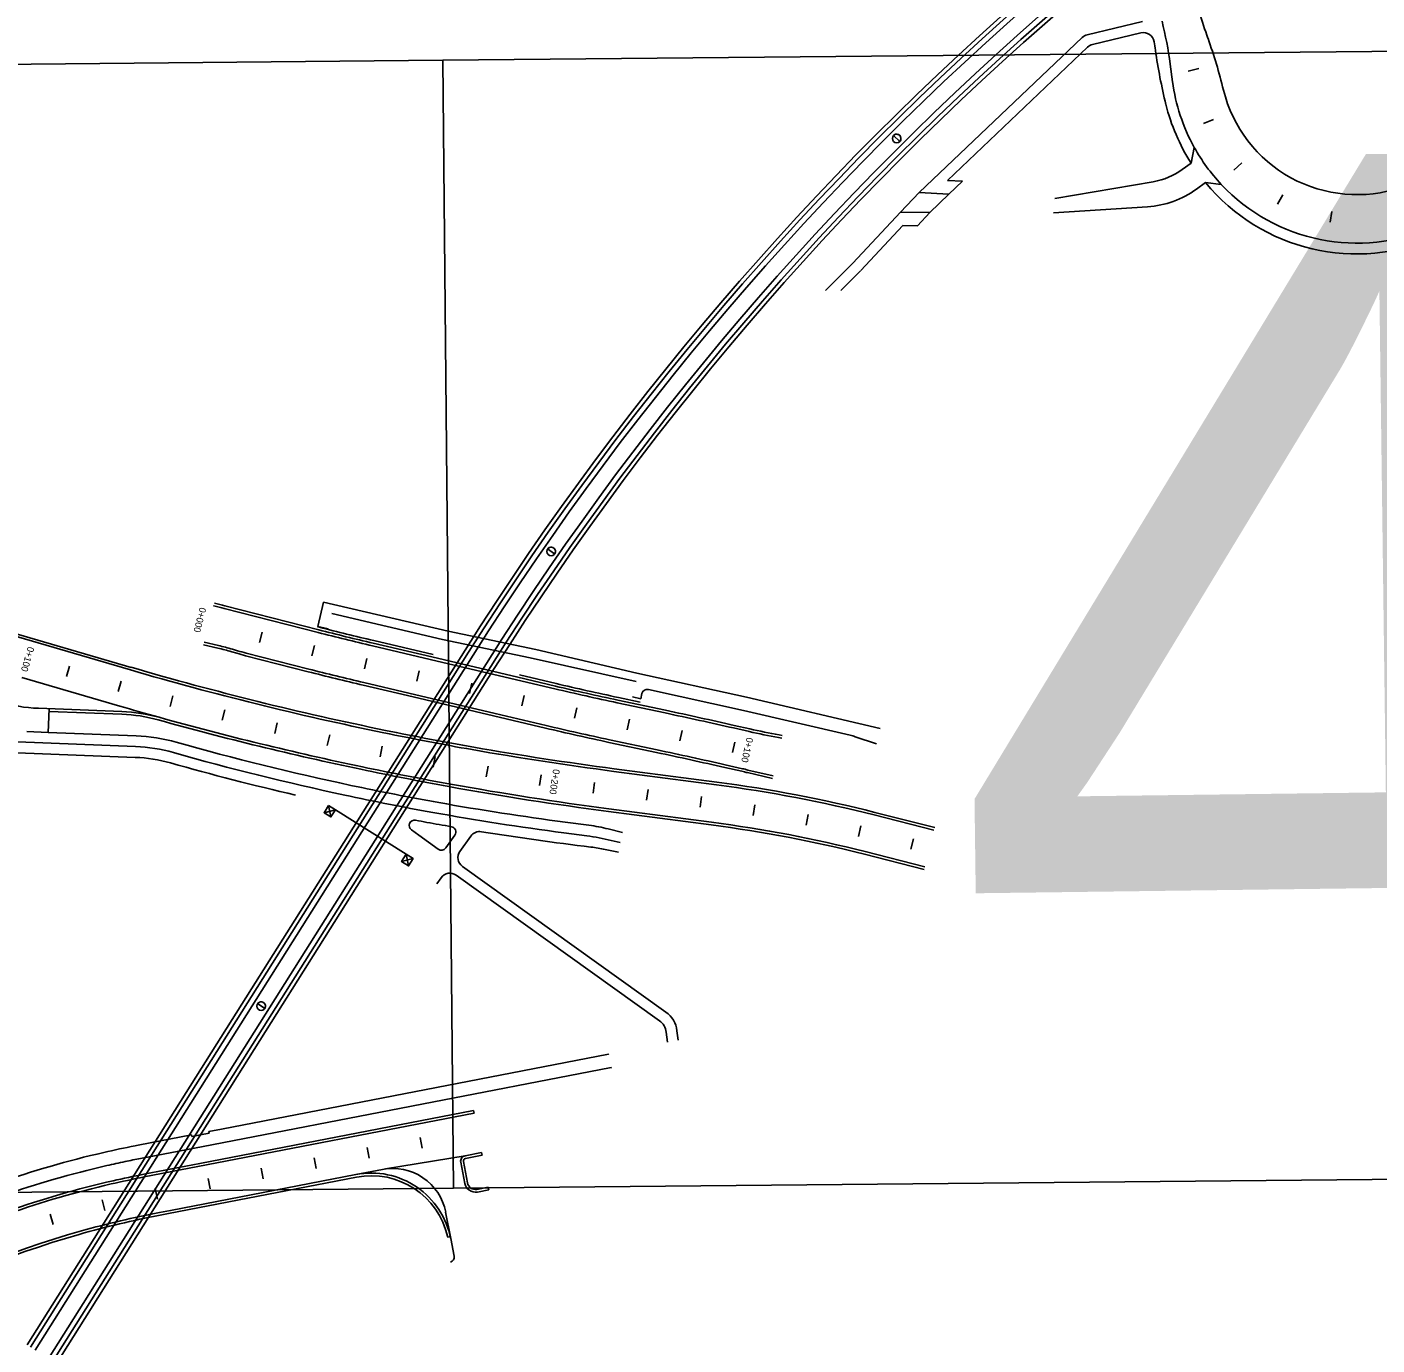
# Model space of a CAD drawing. Extents: x 6503541 to 6503743, y 5888004 to 5888145.
# Drawn here: x 6503558.74 to 6503564.75, y 5888012.75 to 5888018.62 of the extents above; entities that cross this region are included whole.
import ezdxf

# ---------------------------------------------------------------- set-up
doc = ezdxf.new("R2010")
doc.units = 0
doc.layers.add('12', color=7, linetype='Continuous')
doc.layers.add('tabela', color=7, linetype='Continuous')

msp = doc.modelspace()

# ---------------------------------------------------------------- linework, layer by layer
at = {"layer": '12'}
for p, q in [((6503563.7098, 5888018.6419), (6503563.4633, 5888018.5824)), ((6503563.7024, 5888018.5907), (6503563.487, 5888018.5388)), ((6503562.715, 5888017.8799), (6503563.4415, 5888018.5705)), ((6503562.8415, 5888017.9339), (6503563.4652, 5888018.5269)), ((6503564.0004, 5888018.5671), (6503564.001, 5888018.5654)), ((6503563.8433, 5888018.3725), (6503563.8326, 5888018.4519)), ((6503563.9255, 5888018.0115), (6503563.9398, 5888018.0813)), ((6503563.9255, 5888018.0115), (6503563.8861, 5888017.9828)), ((6503562.8415, 5888017.9339), (6503562.9079, 5888017.9308)), ((6503562.8477, 5888017.8736), (6503562.9079, 5888017.9308)), ((6503563.7574, 5888017.9285), (6503563.3198, 5888017.8538)), ((6503563.9891, 5888017.9242), (6503563.9497, 5888017.8955)), ((6503563.9891, 5888017.9242), (6503564.0599, 5888017.9164)), ((6503562.715, 5888017.8799), (6503562.6329, 5888017.7933)), ((6503562.715, 5888017.8799), (6503562.8477, 5888017.8736)), ((6503562.7625, 5888017.7915), (6503562.8477, 5888017.8736)), ((6503563.7322, 5888017.8169), (6503563.3134, 5888017.7903)), ((6503562.6329, 5888017.7933), (6503562.4209, 5888017.5659)), ((6503562.6329, 5888017.7933), (6503562.7596, 5888017.7917)), ((6503562.7625, 5888017.7915), (6503562.7073, 5888017.7323)), ((6503562.7596, 5888017.7917), (6503562.7625, 5888017.7915)), ((6503562.6424, 5888017.7331), (6503562.456, 5888017.5332)), ((6503562.6424, 5888017.7331), (6503562.7073, 5888017.7323)), ((6503562.2989, 5888017.4441), (6503562.4209, 5888017.5659)), ((6503562.3668, 5888017.4441), (6503562.4548, 5888017.532)), ((6503559.2085, 5888015.767), (6503557.3436, 5888016.3108)), ((6503559.2051, 5888015.7555), (6503557.3402, 5888016.2993)), ((6503559.5743, 5888016.0408), (6503559.5762, 5888016.0403)), ((6503559.6228, 5888016.0289), (6503560.0405, 5888015.9221)), ((6503559.6258, 5888016.0405), (6503560.0435, 5888015.9337)), ((6503560.0386, 5888015.9491), (6503560.064, 5888016.0577)), ((6503560.6185, 5888015.9279), (6503560.064, 5888016.0577)), ((6503560.1012, 5888016.006), (6503560.5944, 5888015.8904)), ((6503560.0382, 5888015.9475), (6503560.0464, 5888015.9454)), ((6503560.0853, 5888015.9381), (6503560.0386, 5888015.9491)), ((6503560.5527, 5888015.8237), (6503560.288, 5888015.886)), ((6503560.9848, 5888015.8095), (6503560.5944, 5888015.8904)), ((6503561.009, 5888015.8469), (6503560.6185, 5888015.9279)), ((6503558.7608, 5888012.7413), (6503560.7099, 5888015.834)), ((6503558.7811, 5888012.7285), (6503560.7302, 5888015.8212)), ((6503559.5302, 5888015.8673), (6503559.5937, 5888015.8525)), ((6503559.5329, 5888015.879), (6503559.5964, 5888015.8642)), ((6503559.6559, 5888015.8362), (6503559.6789, 5888015.8295)), ((6503559.6592, 5888015.8477), (6503559.6822, 5888015.841)), ((6503559.7016, 5888014.2678), (6503560.6947, 5888015.8436)), ((6503559.7208, 5888015.8305), (6503559.9989, 5888015.7594)), ((6503560.5392, 5888015.8022), (6503560.2825, 5888015.8627)), ((6503560.546, 5888015.813), (6503560.2853, 5888015.8743)), ((6503561.009, 5888015.8469), (6503561.4589, 5888015.7416)), ((6503558.84, 5888012.6914), (6503560.7891, 5888015.7841)), ((6503558.8603, 5888012.6786), (6503560.8094, 5888015.7713)), ((6503559.7178, 5888015.8188), (6503559.9959, 5888015.7477)), ((6503559.8315, 5888014.1859), (6503560.8246, 5888015.7618)), ((6503560.9226, 5888015.7119), (6503560.5392, 5888015.8022)), ((6503560.9293, 5888015.7227), (6503560.546, 5888015.813)), ((6503561.4553, 5888015.7035), (6503560.9848, 5888015.8095)), ((6503558.7211, 5888015.7216), (6503559.1581, 5888015.5942)), ((6503561.0937, 5888015.6716), (6503560.9226, 5888015.7119)), ((6503561.0965, 5888015.6833), (6503560.9293, 5888015.7227)), ((6503561.0992, 5888015.695), (6503560.9361, 5888015.7334)), ((6503561.9468, 5888015.6339), (6503561.4589, 5888015.7416)), ((6503560.4377, 5888015.6412), (6503560.2413, 5888015.6875)), ((6503560.4445, 5888015.6519), (6503560.244, 5888015.6991)), ((6503560.8211, 5888015.5509), (6503560.4377, 5888015.6412)), ((6503560.8278, 5888015.5616), (6503560.4445, 5888015.6519)), ((6503561.4818, 5888015.6509), (6503561.4763, 5888015.6274)), ((6503561.9335, 5888015.5754), (6503561.5104, 5888015.6688)), ((6503558.7958, 5888015.5848), (6503559.1674, 5888015.5703)), ((6503558.8437, 5888015.5829), (6503558.8396, 5888015.4774)), ((6503561.372, 5888015.6092), (6503561.5846, 5888015.564)), ((6503561.3745, 5888015.621), (6503561.5871, 5888015.5758)), ((6503561.377, 5888015.6327), (6503561.4731, 5888015.6123)), ((6503561.44, 5888015.6356), (6503561.4763, 5888015.6274)), ((6503561.9468, 5888015.6339), (6503562.5422, 5888015.495)), ((6503558.8433, 5888015.5709), (6503559.1669, 5888015.5584)), ((6503561.0525, 5888015.4964), (6503560.8211, 5888015.5509)), ((6503561.0552, 5888015.5081), (6503560.8278, 5888015.5616)), ((6503561.9335, 5888015.5754), (6503562.408, 5888015.4647)), ((6503558.7437, 5888015.4811), (6503558.8396, 5888015.4774)), ((6503558.8396, 5888015.4774), (6503559.2302, 5888015.4623)), ((6503561.8897, 5888015.4971), (6503561.9596, 5888015.4812)), ((6503561.8924, 5888015.5088), (6503561.9622, 5888015.493)), ((6503562.106, 5888015.4635), (6503562.0921, 5888015.4661)), ((6503558.7026, 5888015.4347), (6503559.2283, 5888015.4143)), ((6503561.3345, 5888015.4332), (6503561.5471, 5888015.388)), ((6503561.337, 5888015.4449), (6503561.5496, 5888015.3997)), ((6503562.1038, 5888015.4517), (6503562.0899, 5888015.4543)), ((6503562.431, 5888015.4581), (6503562.5254, 5888015.4259)), ((6503558.7007, 5888015.3867), (6503559.2265, 5888015.3663)), ((6503561.8132, 5888015.2442), (6503561.3564, 5888015.304)), ((6503561.8148, 5888015.2561), (6503561.3579, 5888015.3158)), ((6503561.85, 5888015.3215), (6503561.9263, 5888015.3042)), ((6503561.8526, 5888015.3332), (6503561.929, 5888015.3159)), ((6503561.9376, 5888015.3015), (6503561.941, 5888015.3006)), ((6503561.9406, 5888015.3131), (6503561.944, 5888015.3122)), ((6503561.9507, 5888015.2982), (6503562.0628, 5888015.272)), ((6503561.9534, 5888015.3099), (6503562.0656, 5888015.2837)), ((6503560.1177, 5888015.1334), (6503560.0668, 5888015.1201)), ((6503560.0872, 5888015.1526), (6503560.0972, 5888015.1009)), ((6503560.1177, 5888015.1334), (6503560.4327, 5888014.9349)), ((6503561.7899, 5888015.0657), (6503561.3331, 5888015.1255)), ((6503561.7915, 5888015.0776), (6503561.3346, 5888015.1374)), ((6503562.5157, 5888015.1099), (6503562.7814, 5888015.0419)), ((6503562.5187, 5888015.1216), (6503562.7844, 5888015.0535)), ((6503560.4559, 5888015.0433), (6503560.4888, 5888015.0197)), ((6503561.2457, 5888015.0643), (6503561.1405, 5888015.078)), ((6503561.3318, 5888015.0476), (6503561.3944, 5888015.0315)), ((6503560.4888, 5888015.0197), (6503560.5753, 5888014.9578)), ((6503560.6494, 5888015.0201), (6503560.6088, 5888014.9633)), ((6503560.7203, 5888015.0161), (6503560.6715, 5888014.9479)), ((6503561.2358, 5888015.0172), (6503561.1342, 5888015.0304)), ((6503561.2912, 5888015.0077), (6503561.3852, 5888014.9879)), ((6503560.4327, 5888014.9349), (6503560.4427, 5888014.8832)), ((6503561.3174, 5888014.9566), (6503561.3767, 5888014.9441)), ((6503562.4715, 5888014.9354), (6503562.7374, 5888014.8678)), ((6503562.4745, 5888014.9471), (6503562.7403, 5888014.8795)), ((6503560.4631, 5888014.9157), (6503560.4122, 5888014.9024)), ((6503560.6826, 5888014.8809), (6503561.5881, 5888014.2329)), ((6503560.5877, 5888014.8308), (6503560.5685, 5888014.8039)), ((6503560.6547, 5888014.8419), (6503561.5602, 5888014.1938)), ((6503559.7016, 5888014.2678), (6503558.7456, 5888012.7509)), ((6503558.8755, 5888012.669), (6503559.8315, 5888014.1859)), ((6503561.5952, 5888014.0982), (6503561.5898, 5888014.1439)), ((6503561.6424, 5888014.1079), (6503561.6374, 5888014.1496)), ((6503559.6111, 5888013.7119), (6503561.3334, 5888014.0447)), ((6503561.3335, 5888014.0442), (6503561.3334, 5888014.0447)), ((6503559.5672, 5888013.6423), (6503561.3445, 5888013.9857)), ((6503561.3445, 5888013.9857), (6503561.3449, 5888013.9835)), ((6503559.5058, 5888013.5449), (6503560.7346, 5888013.7823)), ((6503559.5146, 5888013.5588), (6503560.7323, 5888013.7941)), ((6503560.7346, 5888013.7823), (6503560.7323, 5888013.7941)), ((6503559.2392, 5888013.6401), (6503559.477, 5888013.686)), ((6503559.4784, 5888013.679), (6503559.477, 5888013.686)), ((6503559.4784, 5888013.679), (6503559.5556, 5888013.6939)), ((6503559.5264, 5888013.7005), (6503559.5264, 5888013.7005)), ((6503559.5264, 5888013.7005), (6503559.5264, 5888013.7005)), ((6503559.5264, 5888013.7005), (6503559.5264, 5888013.7005)), ((6503559.5542, 5888013.7009), (6503559.6111, 5888013.7119)), ((6503559.5556, 5888013.6939), (6503559.5542, 5888013.7009)), ((6503559.2506, 5888013.5812), (6503559.4899, 5888013.6274)), ((6503559.4899, 5888013.6274), (6503559.5672, 5888013.6423)), ((6503560.6943, 5888013.5929), (6503560.7681, 5888013.607)), ((6503560.7681, 5888013.607), (6503560.7704, 5888013.5952)), ((6503559.2642, 5888013.5105), (6503559.5146, 5888013.5588)), ((6503559.2665, 5888013.4987), (6503559.5058, 5888013.5449)), ((6503560.34, 5888013.5346), (6503560.6943, 5888013.5929)), ((6503560.6935, 5888013.4698), (6503560.6752, 5888013.5648)), ((6503560.7052, 5888013.4721), (6503560.687, 5888013.567)), ((6503560.6965, 5888013.5811), (6503560.7704, 5888013.5952)), ((6503559.3743, 5888013.3362), (6503560.2112, 5888013.4979)), ((6503559.3831, 5888013.3501), (6503560.2089, 5888013.5097)), ((6503560.3268, 5888013.5324), (6503560.2089, 5888013.5097)), ((6503560.7975, 5888013.4527), (6503560.7471, 5888013.4435)), ((6503560.7997, 5888013.441), (6503560.7492, 5888013.4317)), ((6503560.7997, 5888013.441), (6503560.7975, 5888013.4527)), ((6503559.3348, 5888013.3408), (6503559.3831, 5888013.3501)), ((6503559.3371, 5888013.329), (6503559.3743, 5888013.3362)), ((6503560.608, 5888013.3421), (6503560.6307, 5888013.2242)), ((6503560.617, 5888013.2312), (6503560.6289, 5888013.2335)), ((6503560.6457, 5888013.1466), (6503560.6307, 5888013.2242))]:
    msp.add_line(p, q, dxfattribs=at)
for points in [[(6503563.9596, 5888018.4323), (6503563.913, 5888018.4208)], [(6503564.0254, 5888018.206), (6503563.9813, 5888018.187)], [(6503562.6017, 5888018.1344), (6503562.6288, 5888018.1072)], [(6503564.1511, 5888018.0123), (6503564.1157, 5888017.9799)], [(6503564.3333, 5888017.8704), (6503564.3105, 5888017.8282)], [(6503564.5518, 5888017.7959), (6503564.5441, 5888017.7485)], [(6503561.0613, 5888016.2938), (6503561.0928, 5888016.2719)], [(6503559.7802, 5888015.8772), (6503559.7921, 5888015.9237)], [(6503560.0127, 5888015.8177), (6503560.0246, 5888015.8642)], [(6503558.92, 5888015.7261), (6503558.9335, 5888015.7722)], [(6503560.2462, 5888015.7603), (6503560.2572, 5888015.807)], [(6503559.1504, 5888015.6589), (6503559.1639, 5888015.705)], [(6503560.4798, 5888015.7053), (6503560.4908, 5888015.752)], [(6503560.7134, 5888015.6502), (6503560.7244, 5888015.697)], [(6503560.947, 5888015.5952), (6503560.958, 5888015.6419)], [(6503559.3816, 5888015.5932), (6503559.3944, 5888015.6395)], [(6503561.1809, 5888015.5406), (6503561.1915, 5888015.5874)], [(6503559.6139, 5888015.5313), (6503559.6259, 5888015.5777)], [(6503561.4157, 5888015.4895), (6503561.4257, 5888015.5365)], [(6503559.8472, 5888015.4732), (6503559.8584, 5888015.5199)], [(6503560.0814, 5888015.4191), (6503560.0918, 5888015.4659)], [(6503561.6505, 5888015.4396), (6503561.6605, 5888015.4865)], [(6503561.6505, 5888015.4396), (6503561.6605, 5888015.4865)], [(6503560.3165, 5888015.3688), (6503560.3261, 5888015.4159)], [(6503561.895, 5888015.4343), (6503561.8845, 5888015.3875)], [(6503560.5524, 5888015.3225), (6503560.5613, 5888015.3697)], [(6503560.789, 5888015.2802), (6503560.7971, 5888015.3275)], [(6503561.0336, 5888015.2892), (6503561.0263, 5888015.2418)], [(6503561.0336, 5888015.2892), (6503561.0263, 5888015.2418)], [(6503561.2643, 5888015.2073), (6503561.2707, 5888015.2549)], [(6503561.5023, 5888015.1759), (6503561.5086, 5888015.2235)], [(6503561.74, 5888015.1445), (6503561.7467, 5888015.192)], [(6503561.9765, 5888015.1077), (6503561.9845, 5888015.1551)], [(6503562.2118, 5888015.0643), (6503562.2212, 5888015.1113)], [(6503562.4458, 5888015.0141), (6503562.4565, 5888015.0609)], [(6503562.6785, 5888014.9574), (6503562.6902, 5888015.0039)], [(6503559.7712, 5888014.2702), (6503559.8027, 5888014.2483)], [(6503560.5031, 5888013.6276), (6503560.494, 5888013.6747)], [(6503560.2674, 5888013.5821), (6503560.2583, 5888013.6292)], [(6503559.7961, 5888013.491), (6503559.787, 5888013.5381)], [(6503560.0318, 5888013.5365), (6503560.0227, 5888013.5837)], [(6503559.5605, 5888013.4455), (6503559.5514, 5888013.4926)], [(6503559.3249, 5888013.4), (6503559.3157, 5888013.4471)], [(6503559.0913, 5888013.35), (6503559.08, 5888013.3966)], [(6503558.8612, 5888013.2869), (6503558.8472, 5888013.3328)]]:
    msp.add_lwpolyline(points, dxfattribs=at)
for points in [[(6503560.0872, 5888015.1526), (6503560.1177, 5888015.1334), (6503560.0972, 5888015.1009), (6503560.0668, 5888015.1201)], [(6503560.4327, 5888014.9349), (6503560.4631, 5888014.9157), (6503560.4427, 5888014.8832), (6503560.4122, 5888014.9024)]]:
    msp.add_lwpolyline(points, close=True, dxfattribs=at)
for centre in [(6503562.6153, 5888018.1208), (6503561.0771, 5888016.2828), (6503559.7869, 5888014.2593)]:
    msp.add_circle(centre, 0.0192, dxfattribs=at)
for centre, radius, start, end in [((6503571.927, 5888008.765), 13.2768, 112.5254, 147.78065), ((6503571.927, 5888008.765), 13.2588, 112.5254, 147.78065), ((6503571.927, 5888008.765), 13.2348, 112.5254, 147.78065), ((6503571.927, 5888008.765), 13.1652, 112.5254, 147.78065), ((6503571.927, 5888008.765), 13.1412, 112.5254, 147.78065), ((6503571.927, 5888008.765), 13.1232, 112.5254, 147.78055), ((6503566.262, 5888019.3703), 2.4, 193.84246, 199.55306), ((6503563.7137, 5888018.544), 0.048, 9.07803, 103.55883), ((6503562.0486, 5888018.2122), 1.8, 7.65387, 13.85003), ((6503563.4745, 5888018.5357), 0.048, 103.55883, 133.55235), ((6503563.4983, 5888018.4921), 0.048, 103.55883, 133.55235), ((6503561.4385, 5888018.1805), 2.352, 8.13187, 9.07803), ((6503561.7394, 5888017.7622), 2.4, 13.84246, 19.55306), ((6503566.1905, 5888018.8577), 2.448, 188.09009, 193.84246), ((6503564.6639, 5888018.4828), 0.828, 187.52018, 209.00687), ((6503564.6639, 5888018.4828), 0.612, 193.84246, 288.68704), ((6503564.6639, 5888018.4828), 0.876, 193.84246, 212.54885), ((6503562.6153, 5888018.1208), 0.0192, 10.41741, 134.86465), ((6503562.6153, 5888018.1208), 0.0192, 314.86465, 10.41741), ((6503564.6639, 5888018.4828), 0.828, 209.00687, 223.15917), ((6503563.7059, 5888018.2301), 0.306, 279.67992, 306.08302), ((6503564.6639, 5888018.4828), 0.876, 219.61719, 293.98165), ((6503563.7059, 5888018.2301), 0.414, 273.63995, 306.08302), ((6503564.6639, 5888018.4828), 0.828, 223.15917, 293.98165), ((6503561.0771, 5888016.2828), 0.0192, 20.83483, 145.28206), ((6503561.0771, 5888016.2828), 0.0192, 325.28206, 20.83483), ((6503559.0283, 5888013.7037), 2.4, 75.65744, 76.8029), ((6503559.0283, 5888013.7037), 2.412, 75.65744, 76.8029), ((6503563.2896, 5888028.6293), 13.092, 255.65744, 256.74628), ((6503563.2896, 5888028.6293), 13.116, 255.65744, 256.74628), ((6503563.2896, 5888028.6293), 13.104, 255.65744, 256.74628), ((6503559.3234, 5888014.6957), 1.188, 73.74811, 76.84747), ((6503559.3234, 5888014.6957), 1.2, 73.74811, 76.84747), ((6503560.0181, 5888016.993), 1.212, 253.74811, 255.65744), ((6503560.0181, 5888016.993), 1.2, 253.74811, 255.65744), ((6503563.2128, 5888029.4991), 14.304, 253.74322, 258.41485), ((6503563.2128, 5888029.4991), 14.316, 253.74322, 258.39676), ((6503563.2896, 5888028.6293), 13.296, 255.65744, 256.74628), ((6503563.2896, 5888028.6293), 13.284, 255.65744, 256.74628), ((6503564.1008, 5888028.4382), 13.116, 256.74628, 257.99196), ((6503564.1008, 5888028.4382), 13.104, 256.74628, 257.99196), ((6503564.1008, 5888028.4382), 13.092, 256.74628, 257.99196), ((6503561.5052, 5888015.6454), 0.024, 77.54391, 166.82683), ((6503558.8237, 5888016.3042), 0.72, 253.74322, 267.77947), ((6503563.2128, 5888029.4991), 14.484, 253.74322, 254.45993), ((6503559.1395, 5888014.8509), 0.708, 74.45993, 87.77947), ((6503559.1395, 5888014.8509), 0.72, 74.45993, 87.77947), ((6503563.2128, 5888029.4991), 14.496, 254.45993, 258.12935), ((6503563.2128, 5888029.4991), 14.484, 254.45993, 258.14696), ((6503556.5739, 5887992.007), 24.084, 77.24871, 77.99196), ((6503556.5739, 5887992.007), 24.096, 77.24871, 77.99196), ((6503559.2004, 5888014.6948), 0.768, 74.21982, 87.77947), ((6503563.2128, 5888029.4991), 14.316, 258.39676, 259.99813), ((6503563.2128, 5888029.4991), 14.304, 258.41485, 260.01777), ((6503564.1008, 5888028.4382), 13.296, 256.74628, 257.99196), ((6503564.1008, 5888028.4382), 13.284, 256.74628, 257.99196), ((6503562.7541, 5888018.9925), 3.6, 257.24871, 259.36694), ((6503562.7541, 5888018.9925), 3.588, 257.24871, 259.36694), ((6503562.3535, 5888015.231), 0.24, 71.15777, 76.87366), ((6503559.2004, 5888014.6948), 0.72, 74.21982, 87.77947), ((6503562.7183, 5888027.1433), 12.168, 254.21982, 257.98793), ((6503563.2128, 5888029.4991), 14.316, 259.99813, 262.5492), ((6503563.2128, 5888029.4991), 14.304, 260.01777, 262.5492), ((6503559.2004, 5888014.6948), 0.672, 74.21982, 87.77947), ((6503562.7183, 5888027.1433), 12.264, 254.21982, 256.90774), ((6503562.7183, 5888027.1433), 12.216, 254.21982, 257.90509), ((6503556.5739, 5887992.007), 23.904, 77.24871, 77.99196), ((6503556.5739, 5887992.007), 23.916, 77.24871, 77.99196), ((6503563.2128, 5888029.4991), 14.496, 258.12935, 259.70784), ((6503563.2128, 5888029.4991), 14.484, 258.14696, 259.72695), ((6503561.8495, 5888014.9648), 0.348, 75.34366, 77.24871), ((6503561.8495, 5888014.9648), 0.36, 75.34366, 77.24871), ((6503562.0351, 5888015.6605), 0.372, 255.34366, 256.88091), ((6503562.0351, 5888015.6605), 0.36, 255.34366, 256.88091), ((6503562.7183, 5888027.1433), 12.168, 257.98793, 259.86857), ((6503563.2128, 5888029.4991), 14.496, 259.70784, 262.5492), ((6503563.2128, 5888029.4991), 14.484, 259.72695, 262.5492), ((6503561.0243, 5888009.2116), 6.084, 75.81041, 82.5492), ((6503561.0243, 5888009.2116), 6.096, 75.81041, 82.5492), ((6503562.7183, 5888027.1433), 12.216, 257.90509, 259.77724), ((6503562.7183, 5888027.1433), 12.168, 259.86857, 262.5492), ((6503562.7183, 5888027.1433), 12.216, 259.77724, 262.5492), ((6503560.4698, 5888015.0628), 0.024, 79.45633, 234.40756), ((6503562.7183, 5888027.1433), 12.264, 259.45633, 259.69756), ((6503562.7183, 5888027.1433), 12.264, 259.69756, 260.21469), ((6503560.6299, 5888015.0341), 0.024, 324.40756, 80.21469), ((6503561.1523, 5888014.3504), 0.72, 75.56763, 82.5492), ((6503561.0243, 5888009.2116), 5.904, 75.81041, 82.5492), ((6503561.0243, 5888009.2116), 5.916, 75.81041, 82.5492), ((6503560.7594, 5888014.9881), 0.048, 80.84471, 144.40756), ((6503562.7183, 5888027.1433), 12.264, 260.84471, 263.14531), ((6503561.1425, 5888014.3032), 0.72, 78.07935, 82.5492), ((6503560.5893, 5888014.9773), 0.024, 234.40756, 324.40756), ((6503560.7106, 5888014.92), 0.048, 144.40756, 234.40756), ((6503561.1687, 5888014.2521), 0.72, 78.07935, 83.14531), ((6503560.6268, 5888014.8029), 0.048, 54.40756, 144.40756), ((6503559.7869, 5888014.2593), 0.0192, 20.83483, 145.28206), ((6503559.7869, 5888014.2593), 0.0192, 325.28206, 20.83483), ((6503561.5183, 5888014.1353), 0.12, 6.83302, 54.40756), ((6503561.5183, 5888014.1353), 0.072, 6.83302, 54.40756), ((6503560.0791, 5888009.2925), 4.428, 102.95309, 109.31766), ((6503560.0791, 5888009.2925), 4.428, 101.10812, 102.95309), ((6503560.0791, 5888009.2925), 4.428, 100.93472, 101.10812), ((6503560.0791, 5888009.2925), 4.368, 102.95309, 109.31766), ((6503560.0791, 5888009.2925), 4.368, 101.85511, 102.95309), ((6503560.0791, 5888009.2925), 4.368, 100.93472, 101.85511), ((6503560.6988, 5888013.5693), 0.024, 100.80212, 190.89161), ((6503560.6988, 5888013.5693), 0.012, 100.80212, 190.89161), ((6503560.0791, 5888009.2925), 4.296, 102.7923, 109.31766), ((6503560.0791, 5888009.2925), 4.284, 100.93472, 102.95309), ((6503560.0791, 5888009.2925), 4.296, 100.93472, 102.7923), ((6503560.2772, 5888013.1562), 0.36, 10.89161, 100.93472), ((6503560.2772, 5888013.1562), 0.348, 12.45029, 100.93472), ((6503560.3724, 5888013.2968), 0.24, 10.89161, 100.93472), ((6503560.0791, 5888009.2925), 4.284, 102.95309, 109.31766), ((6503560.7406, 5888013.4789), 0.048, 190.89161, 280.39324), ((6503560.7406, 5888013.4789), 0.036, 190.89161, 280.39324), ((6503560.1475, 5888009.1346), 4.272, 100.93472, 105.89354), ((6503560.1475, 5888009.1346), 4.284, 100.93472, 105.7149), ((6503560.1475, 5888009.1346), 4.284, 105.7149, 133.08118), ((6503560.1475, 5888009.1346), 4.272, 105.89354, 133.08118), ((6503560.6221, 5888013.1421), 0.024, 289.34308, 10.89161)]:
    msp.add_arc(centre, radius, start, end, dxfattribs=at)
at = {"layer": 'tabela'}
for p, q in [((6503560.5953, 5888018.4693), (6503567.8307, 5888018.5369)), ((6503560.5953, 5888018.4693), (6503567.8307, 5888018.5369)), ((6503553.3599, 5888018.4018), (6503560.5953, 5888018.4693)), ((6503553.3599, 5888018.4018), (6503560.5953, 5888018.4693)), ((6503560.6422, 5888013.4492), (6503560.5953, 5888018.4693)), ((6503560.5953, 5888018.4693), (6503560.6422, 5888013.4492)), ((6503560.5953, 5888018.4693), (6503560.6422, 5888013.4492)), ((6503560.6422, 5888013.4492), (6503560.5953, 5888018.4693)), ((6503567.8776, 5888013.5168), (6503560.6422, 5888013.4492)), ((6503567.8776, 5888013.5168), (6503560.6422, 5888013.4492)), ((6503560.6422, 5888013.4492), (6503553.4067, 5888013.3817)), ((6503560.6422, 5888013.4492), (6503553.4067, 5888013.3817))]:
    msp.add_line(p, q, dxfattribs=at)

# ---------------------------------------------------------------- texts
at = {"layer": '12'}
for s, height, rotation, p in [('4', 4.223, 0.73934, (6503562.8499, 5888013.8037)), ('0+000', 0.03, 255.65744, (6503559.5136, 5888016.0361)), ('0+100', 0.03, 253.74327, (6503558.749, 5888015.8612)), ('C', 0.0024, 57.78065, (6503560.76, 5888015.801)), ('0+100', 0.03, 257.24871, (6503561.9481, 5888015.457)), ('0+200', 0.03, 261.28124, (6503561.0867, 5888015.3154))]:
    msp.add_text(s, height=height, rotation=rotation, dxfattribs=at).set_placement(p)

doc.saveas('drawing.dxf')
